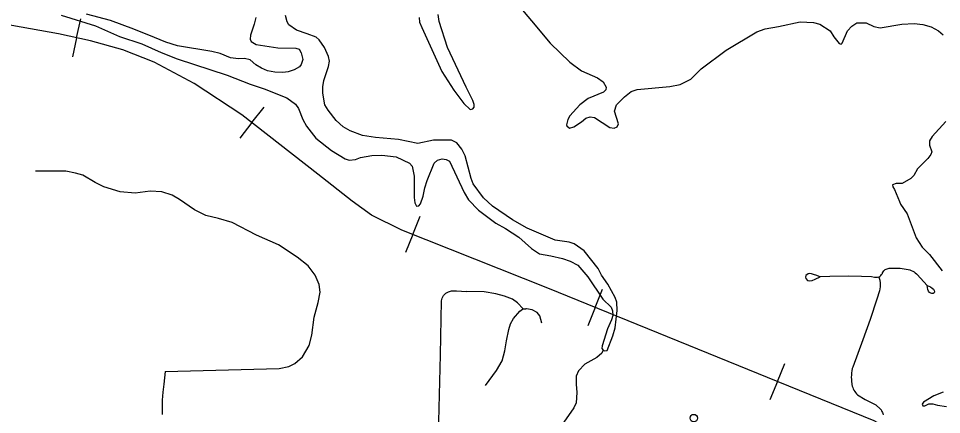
# Model space of a CAD drawing. Extents: x -19 to 366, y -4 to 359.
# Drawn here: x 143.606 to 144.78, y 195.81 to 196.314 of the extents above; entities that cross this region are included whole.
import ezdxf

# ---------------------------------------------------------------- set-up
doc = ezdxf.new("R2010")
doc.units = 0
for name, color, linetype in [('R_ROW Annot', 7, 'Continuous'), ('R_Striping', 7, 'Continuous'), ('R_Survey Control', 7, 'Continuous'), ('R_Temp Easement', 7, 'Continuous'), ('R_Water Annot', 7, 'Continuous'), ('Sheet Fence', 7, 'Continuous'), ('T_Indications', 7, 'Continuous'), ('T_Notes', 7, 'Continuous')]:
    doc.layers.add(name, color=color, linetype=linetype)

msp = doc.modelspace()

# ---------------------------------------------------------------- linework, layer by layer
at = {"layer": 'R_ROW Annot'}
for points in [[(144.7001, 195.9849), (144.6982, 195.9846), (144.6964, 195.9846), (144.6946, 195.9846), (144.6907, 195.9853), (144.6778, 195.9859), (144.6611, 195.9862), (144.6374, 195.9857), (144.6253, 195.9856), (144.6198, 195.9877), (144.6182, 195.988), (144.6143, 195.9892), (144.6122, 195.9895), (144.6102, 195.9893), (144.6069, 195.987), (144.6067, 195.985), (144.6071, 195.9833), (144.6091, 195.9808), (144.6123, 195.9803), (144.6153, 195.9808), (144.6189, 195.9823), (144.6253, 195.9856)], [(144.7001, 195.9849), (144.7011, 195.9813), (144.7012, 195.9806), (144.7014, 195.978), (144.7015, 195.9754), (144.7014, 195.9728), (144.7012, 195.9702), (144.7008, 195.9676), (144.6975, 195.9569), (144.6887, 195.9313), (144.6797, 195.9055), (144.6734, 195.888), (144.6667, 195.8708), (144.6662, 195.8688), (144.6657, 195.8661), (144.6653, 195.8633), (144.665, 195.8606), (144.6649, 195.8578), (144.665, 195.8551), (144.6652, 195.8523), (144.6656, 195.8496), (144.6657, 195.8484), (144.6662, 195.8466), (144.6667, 195.8448), (144.6674, 195.8431), (144.6683, 195.8414), (144.6693, 195.8398), (144.6704, 195.8383), (144.6716, 195.8369), (144.6729, 195.8356), (144.6826, 195.8294), (144.6959, 195.8227), (144.7019, 195.8174), (144.7023, 195.817), (144.7031, 195.8157), (144.7039, 195.8144), (144.7045, 195.813), (144.705, 195.8116), (144.7053, 195.8101)], [(144.7001, 195.9849), (144.7013, 195.986), (144.7025, 195.9872), (144.7035, 195.9885), (144.7044, 195.9899), (144.7047, 195.9905), (144.7061, 195.9931), (144.707, 195.9939), (144.7081, 195.9947), (144.7092, 195.9953), (144.7104, 195.9958), (144.7116, 195.9961), (144.7129, 195.9963), (144.7141, 195.9963), (144.727, 195.9963), (144.7374, 195.995), (144.7393, 195.9944), (144.7412, 195.9936), (144.743, 195.9927), (144.7447, 195.9917), (144.7463, 195.9905), (144.7479, 195.9893), (144.7486, 195.9885), (144.7615, 195.9743), (144.7656, 195.9727), (144.7676, 195.9712), (144.7693, 195.9699), (144.7704, 195.9682), (144.7706, 195.9665), (144.7701, 195.965), (144.7688, 195.9643), (144.7675, 195.9641), (144.766, 195.9645), (144.7643, 195.9656), (144.763, 195.9671), (144.762, 195.9692), (144.7615, 195.9743)], [(143.7924, 195.865), (143.7907, 195.8488), (143.7894, 195.839), (143.7887, 195.8287), (143.7885, 195.8116), (143.7885, 195.8104)]]:
    msp.add_lwpolyline(points, dxfattribs=at)
at = {"layer": 'R_Striping'}
msp.add_lwpolyline([(144.1429, 195.7682), (144.1416, 195.773), (144.1411, 195.7763), (144.1407, 195.7825), (144.1405, 195.8017), (144.1424, 195.8861), (144.1439, 195.9548), (144.1447, 195.9585), (144.1465, 195.9619), (144.1492, 195.9647), (144.1529, 195.9665), (144.1566, 195.9675), (144.1629, 195.9677), (144.1758, 195.967)], dxfattribs=at)
msp.add_circle((144.4646, 195.8059), 0.00473, dxfattribs=at)
at = {"layer": 'R_Survey Control'}
for points in [[(144.2478, 195.9446), (144.2404, 195.9523), (144.2343, 195.9569), (144.2238, 195.9609), (144.2128, 195.964), (144.198, 195.9662), (144.1758, 195.967)], [(144.1998, 195.8475), (144.214, 195.8665), (144.2211, 195.8788), (144.2244, 195.8914), (144.2266, 195.904), (144.2294, 195.9185), (144.2318, 195.9259), (144.2355, 195.9327), (144.2433, 195.9417)], [(144.2433, 195.9417), (144.2451, 195.9432), (144.2467, 195.9442), (144.2478, 195.9446)], [(144.2478, 195.9446), (144.2481, 195.9447), (144.2498, 195.9447), (144.2511, 195.9446)], [(144.2715, 195.9265), (144.2687, 195.9357), (144.2654, 195.9401), (144.2591, 195.9435), (144.2518, 195.9446), (144.2511, 195.9446)]]:
    msp.add_lwpolyline(points, dxfattribs=at)
at = {"layer": 'R_Temp Easement'}
for points in [[(144.2423, 196.3301), (144.2581, 196.3111), (144.2822, 196.2826), (144.307, 196.2586), (144.3218, 196.2476), (144.3422, 196.2386), (144.3493, 196.2334), (144.3532, 196.2268), (144.3528, 196.2232), (144.3497, 196.2201), (144.3302, 196.2123), (144.3196, 196.2043), (144.3072, 196.1903)], [(143.6602, 196.318), (143.704, 196.3047), (143.7346, 196.2909), (143.763, 196.2816), (143.7874, 196.2705), (143.8076, 196.2628), (143.8712, 196.2418), (143.9008, 196.2305), (143.9185, 196.2246), (143.9473, 196.2131), (143.9584, 196.2049), (143.9621, 196.1996), (143.9676, 196.1856), (143.9724, 196.1771), (143.984, 196.1619), (144.004, 196.1459), (144.0212, 196.1356), (144.0265, 196.134), (144.0345, 196.1347), (144.0407, 196.137), (144.0552, 196.1399), (144.0679, 196.1401), (144.0864, 196.1382), (144.1033, 196.1299), (144.1066, 196.1262), (144.1091, 196.1133), (144.1093, 196.0863), (144.1099, 196.0797), (144.1119, 196.0755), (144.1151, 196.0756), (144.117, 196.0781), (144.1206, 196.088), (144.1228, 196.0987), (144.1258, 196.1078), (144.1346, 196.1299), (144.1389, 196.1338), (144.1446, 196.1354), (144.1499, 196.1347), (144.1539, 196.1325), (144.1725, 196.0927), (144.178, 196.0833), (144.1907, 196.0701), (144.2129, 196.0537), (144.2253, 196.0471), (144.2423, 196.0357), (144.2583, 196.0215), (144.2686, 196.0148), (144.2829, 196.012)], [(143.779, 196.2898), (143.7526, 196.3004), (143.7229, 196.3112), (143.6923, 196.3194)], [(143.9077, 196.3154), (143.9057, 196.3066), (143.901, 196.2927), (143.9005, 196.2878), (143.9017, 196.2848), (143.9084, 196.2807), (143.9356, 196.2767), (143.9587, 196.2764), (143.9629, 196.2749), (143.9656, 196.2704), (143.9674, 196.2617), (143.9654, 196.2556), (143.9632, 196.2526), (143.9566, 196.2487), (143.9487, 196.2461), (143.9421, 196.2451), (143.9318, 196.2457), (143.9225, 196.2476), (143.9151, 196.2506), (143.9078, 196.2549), (143.9005, 196.2614), (143.8935, 196.263), (143.8859, 196.2625), (143.8758, 196.2639), (143.8625, 196.2694), (143.852, 196.272), (143.8081, 196.2792), (143.7933, 196.2839), (143.779, 196.2898)], [(143.973, 196.2944), (143.9595, 196.2992), (143.9499, 196.3057), (143.9478, 196.3095), (143.9454, 196.3178)], [(144.1153, 196.3153), (144.1161, 196.3094), (144.1189, 196.3025), (144.1443, 196.2466), (144.1597, 196.2227), (144.1722, 196.2058), (144.1803, 196.1983), (144.1835, 196.1989), (144.1852, 196.2012), (144.1853, 196.2046), (144.1839, 196.2097), (144.1753, 196.2265), (144.1517, 196.2769), (144.141, 196.31), (144.1397, 196.3191)], [(144.3072, 196.1903), (144.3043, 196.1857), (144.3027, 196.1789), (144.3031, 196.1774), (144.3065, 196.1744), (144.312, 196.1761), (144.3219, 196.1825), (144.3274, 196.1874), (144.3329, 196.1891), (144.3382, 196.1879), (144.3579, 196.1752), (144.3632, 196.1747), (144.3674, 196.1761), (144.369, 196.1801), (144.3638, 196.196), (144.3664, 196.204), (144.3767, 196.2144), (144.3851, 196.221), (144.3926, 196.2235), (144.4341, 196.2273), (144.4475, 196.2301), (144.4607, 196.237), (144.4742, 196.2499), (144.5059, 196.2736), (144.5446, 196.2971), (144.5553, 196.301), (144.5724, 196.3037), (144.5998, 196.3098), (144.6167, 196.3087), (144.625, 196.3067), (144.6382, 196.2984), (144.6427, 196.2906), (144.6495, 196.282), (144.6519, 196.2811), (144.6534, 196.2826), (144.6602, 196.2983), (144.6655, 196.3044), (144.672, 196.3083), (144.6838, 196.3086), (144.6937, 196.3038), (144.7015, 196.302), (144.7291, 196.3068), (144.745, 196.3077), (144.756, 196.3064), (144.7665, 196.3033), (144.7759, 196.2981), (144.7818, 196.2932)], [(144.2829, 196.012), (144.2979, 196.0089), (144.3076, 196.0055), (144.3172, 196.0003), (144.3301, 195.9854), (144.3489, 195.9572), (144.3594, 195.9467), (144.3614, 195.9424), (144.3619, 195.9365), (144.36, 195.931), (144.3549, 195.9195), (144.348, 195.8978), (144.3479, 195.8942), (144.3496, 195.8921), (144.3515, 195.8914), (144.3543, 195.8918), (144.3617, 195.9105), (144.3647, 195.9208), (144.3673, 195.9425), (144.3666, 195.9533), (144.3648, 195.9593), (144.3552, 195.9761), (144.3471, 195.9878), (144.343, 195.9961), (144.3254, 196.0186), (144.3126, 196.0273), (144.3063, 196.0294), (144.2883, 196.0323), (144.2528, 196.0474), (144.2342, 196.0578), (144.2086, 196.0753), (144.1971, 196.086), (144.1843, 196.1038), (144.1814, 196.1106), (144.1739, 196.1392), (144.1698, 196.1477), (144.1635, 196.156), (144.1566, 196.1593), (144.1336, 196.1594), (144.1136, 196.1549), (144.0893, 196.1601), (144.0598, 196.1625), (144.0433, 196.165), (144.0279, 196.1709), (144.0189, 196.1762), (144.0101, 196.1843), (143.9996, 196.1974), (143.9955, 196.2042), (143.9931, 196.2192), (143.9929, 196.2269), (143.9942, 196.2349), (144, 196.2527), (144.0014, 196.2595), (144.0002, 196.2656), (143.9953, 196.2771), (143.9885, 196.2869), (143.9846, 196.2904), (143.973, 196.2944)], [(144.7849, 196.183), (144.7677, 196.164), (144.7644, 196.1584), (144.7645, 196.1529), (144.7671, 196.1444), (144.7662, 196.1412), (144.7623, 196.1358), (144.755, 196.1287), (144.749, 196.1227), (144.7444, 196.1143), (144.7405, 196.1103), (144.7295, 196.1043), (144.722, 196.1043), (144.7174, 196.1024), (144.7175, 196.0999), (144.7198, 196.0967), (144.7263, 196.0812)], [(144.7263, 196.0812), (144.7276, 196.0779), (144.7358, 196.0654), (144.7474, 196.035), (144.7548, 196.0234), (144.7644, 196.014), (144.7806, 195.9931)], [(144.3496, 195.8921), (144.3478, 195.8884), (144.3413, 195.8829), (144.3263, 195.8746), (144.3181, 195.8659), (144.3149, 195.8591), (144.315, 195.8492), (144.3161, 195.8386), (144.3152, 195.8253), (144.3121, 195.8189), (144.2995, 195.8007)], [(144.7817, 195.8387), (144.77, 195.8341), (144.7565, 195.8262), (144.755, 195.8235), (144.7558, 195.8216), (144.7584, 195.8215), (144.7635, 195.824), (144.7686, 195.8241), (144.7743, 195.8222), (144.7859, 195.8205)]]:
    msp.add_lwpolyline(points, dxfattribs=at)
at = {"layer": 'R_Water Annot'}
for p, q in [((143.68, 196.2893), (143.6855, 196.3137)), ((143.68, 196.2893), (143.6745, 196.265)), ((143.9029, 196.1815), (143.9183, 196.2012)), ((143.9029, 196.1815), (143.8875, 196.1618)), ((144.1073, 196.0395), (144.1166, 196.0627)), ((144.1073, 196.0395), (144.098, 196.0163)), ((144.3393, 195.9464), (144.3487, 195.9696)), ((144.3393, 195.9464), (144.3299, 195.9232)), ((144.5709, 195.8523), (144.5803, 195.8754)), ((144.5709, 195.8523), (144.5615, 195.8291))]:
    msp.add_line(p, q, dxfattribs=at)
msp.add_lwpolyline([(144.7933, 195.7199), (144.7659, 195.7552), (144.7461, 195.7721), (144.7193, 195.7883), (144.694, 195.8024), (144.5721, 195.8518), (144.2789, 195.9709), (144.0936, 196.045), (144.0548, 196.064), (144.0302, 196.0816), (143.9865, 196.1162), (143.89, 196.1916), (143.8294, 196.2311), (143.7786, 196.2586), (143.7385, 196.2741), (143.6976, 196.2854), (143.6567, 196.2946), (143.5616, 196.3115), (143.4989, 196.3242)], dxfattribs=at)
msp.add_lwpolyline([(144.7933, 195.7199), (144.7659, 195.7552), (144.7461, 195.7721), (144.7193, 195.7883), (144.694, 195.8024), (144.5721, 195.8518), (144.2789, 195.9709), (144.0936, 196.045), (144.0548, 196.064), (144.0302, 196.0816), (143.9865, 196.1162), (143.89, 196.1916), (143.8294, 196.2311), (143.7786, 196.2586), (143.7385, 196.2741), (143.6976, 196.2854), (143.6567, 196.2946), (143.5616, 196.3115), (143.4989, 196.3242)], dxfattribs=at)
at = {"layer": 'Sheet Fence'}
for points in [[(146.7783, 1.697), (146.5788, 10.3131), (146.3785, 18.9294), (146.1776, 27.5458), (145.9759, 36.1624), (145.7736, 44.7791), (145.5705, 53.396), (145.3668, 62.013), (145.1624, 70.6301), (144.9572, 79.2474), (144.7514, 87.8648), (144.5449, 96.4823), (144.3377, 105.1), (144.1299, 113.7179), (143.9213, 122.3359), (143.712, 130.954), (143.5021, 139.5723), (143.2915, 148.1907), (143.0802, 156.8092), (142.8682, 165.4279), (142.6555, 174.0468), (142.4422, 182.6658), (142.2282, 191.2849), (142.0135, 199.9042), (141.7981, 208.5236), (141.582, 217.1432), (141.3653, 225.7629), (141.1479, 234.3828), (140.9298, 243.0028), (140.711, 251.623), (140.4916, 260.2433), (140.2715, 268.8638), (140.0508, 277.4844), (139.8293, 286.1051), (139.6072, 294.726), (139.3845, 303.3471), (139.161, 311.9683), (138.937, 320.5896), (138.7122, 329.2111), (138.4868, 337.8328), (138.2607, 346.4546)], [(0, 189.5162), (7.1121, 189.5206), (14.2243, 189.5339), (21.3364, 189.556), (28.4484, 189.5869), (35.5605, 189.6267), (42.6725, 189.6754), (49.7844, 189.7329), (56.8962, 189.7992), (64.0079, 189.8744), (71.1196, 189.9584), (78.2311, 190.0512), (85.3425, 190.1529), (92.4538, 190.2635), (99.5649, 190.3829), (106.6759, 190.5111), (113.7867, 190.6482), (120.8974, 190.7941), (128.0078, 190.9489), (135.1181, 191.1125), (142.2282, 191.2849), (149.338, 191.4662), (156.4476, 191.6563), (163.5569, 191.8553), (170.666, 192.0631), (177.7749, 192.2798), (184.8835, 192.5053), (191.9917, 192.7396), (199.0997, 192.9828), (206.2074, 193.2348), (213.3147, 193.4956), (220.4218, 193.7653), (227.5285, 194.0438), (234.6348, 194.3312), (241.7408, 194.6274), (248.8464, 194.9324), (255.9516, 195.2463), (263.0564, 195.569), (270.1608, 195.9005), (277.2648, 196.2409), (284.3683, 196.5901), (291.4715, 196.9481), (298.5741, 197.315), (305.6763, 197.6907), (312.7781, 198.0753), (319.8793, 198.4686), (326.9801, 198.8708), (334.0804, 199.2818), (341.1801, 199.7017)]]:
    msp.add_spline(points, degree=3, dxfattribs=at)
at = {"layer": 'T_Indications'}
msp.add_lwpolyline([(143.7924, 195.865), (143.9373, 195.869), (143.9497, 195.8714), (143.9572, 195.8752), (143.9671, 195.8839), (143.9758, 195.8981), (143.9789, 195.9112), (143.982, 195.9341)], dxfattribs=at)
at = {"layer": 'T_Notes'}
msp.add_lwpolyline([(143.982, 195.9341), (143.987, 195.9528), (143.9894, 195.9658), (143.9882, 195.9757), (143.9832, 195.9875), (143.9745, 195.9993), (143.9603, 196.0105), (143.9367, 196.026), (143.9088, 196.0384), (143.8778, 196.0546), (143.8604, 196.0595), (143.8443, 196.0633), (143.83, 196.0707), (143.8107, 196.0838), (143.8014, 196.0893), (143.7884, 196.0937), (143.7735, 196.0943), (143.7543, 196.0918), (143.7351, 196.0937), (143.7146, 196.0999), (143.7034, 196.1055), (143.6879, 196.1148), (143.6786, 196.1173), (143.6662, 196.1198), (143.6277, 196.1198)], dxfattribs=at)

doc.saveas('drawing.dxf')
